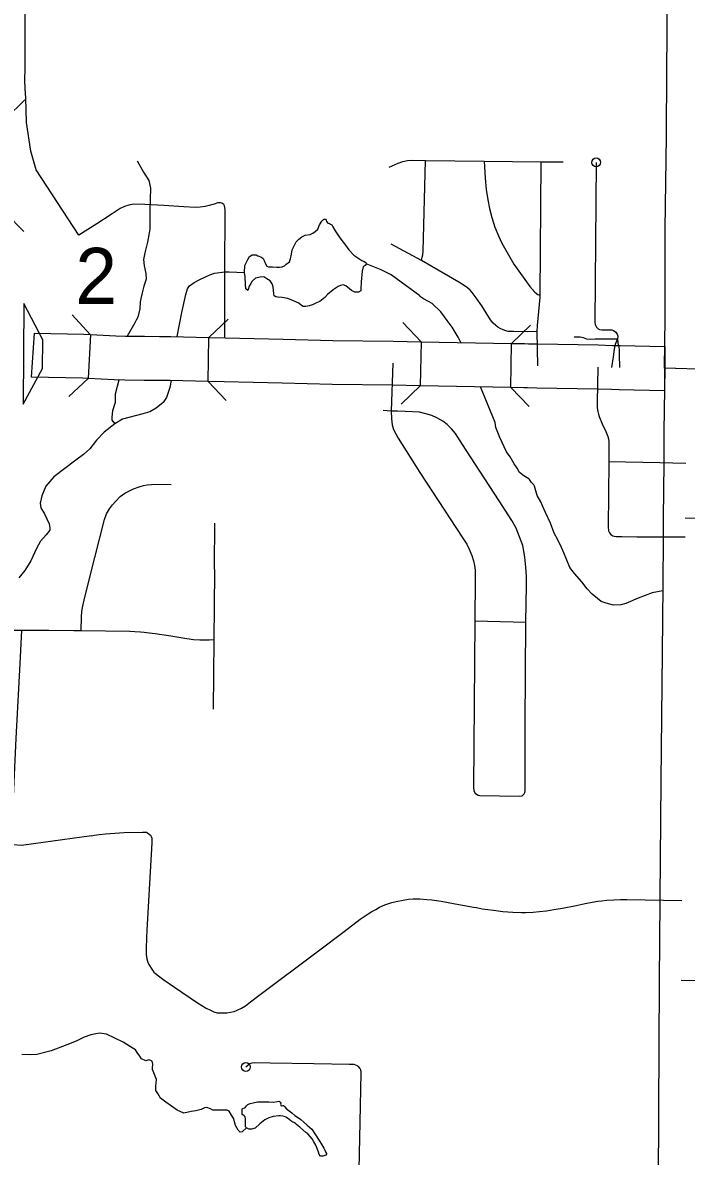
# Model space of a CAD drawing. Extents: x 670147 to 673275, y 705573 to 707613.
# Drawn here: x 671751.4 to 671826.6, y 706242.1 to 706370.5 of the extents above; entities that cross this region are included whole.
import ezdxf

# ---------------------------------------------------------------- set-up
doc = ezdxf.new("R2010")
doc.units = 0
for name, color, linetype in [('10', 7, 'Continuous'), ('15', 7, 'Continuous'), ('33', 7, 'Continuous'), ('35', 7, 'Continuous'), ('37', 7, 'Continuous'), ('39', 7, 'Continuous'), ('42', 7, 'Continuous')]:
    doc.layers.add(name, color=color, linetype=linetype)

msp = doc.modelspace()

# ---------------------------------------------------------------- linework, layer by layer
at = {"layer": '10'}
for points in [[(671752.44, 706330.34), (671752.76, 706335.34), (671758.37, 706335.23), (671759.1, 706335.19), (671758.84, 706330.2)], [(671759.1, 706335.19), (671761.98, 706335.05), (671763.09, 706335.01), (671765.23, 706334.98), (671766.93, 706334.97), (671768.21, 706334.96), (671772.53, 706334.86)], [(671796.46, 706329.37), (671793.32, 706329.43), (671786.48, 706329.52), (671780.81, 706329.66), (671774.24, 706329.83), (671772.42, 706329.86), (671772.53, 706334.86)], [(671772.53, 706334.86), (671774.36, 706334.82), (671780.93, 706334.65), (671786.57, 706334.52), (671793.4, 706334.43), (671796.55, 706334.37), (671796.46, 706329.37)], [(671796.55, 706334.37), (671806.8, 706334.18)], [(671824.12, 706328.81), (671818.97, 706328.93), (671818.11, 706328.95), (671816.5, 706329), (671809.67, 706329.12), (671808.6, 706329.14), (671808.17, 706329.15), (671806.71, 706329.18), (671806.8, 706334.18)], [(671806.8, 706334.18), (671808.27, 706334.15), (671808.7, 706334.14), (671809.77, 706334.12), (671816.61, 706334), (671818.23, 706333.95), (671819.08, 706333.93), (671824.16, 706333.81), (671824.12, 706328.81)], [(671758.84, 706330.2), (671758.19, 706330.23), (671752.44, 706330.34)], [(671772.42, 706329.86), (671768.12, 706329.96), (671766.88, 706329.97), (671765.18, 706329.98), (671762.99, 706330.02), (671761.79, 706330.05), (671758.84, 706330.2)], [(671806.71, 706329.18), (671796.46, 706329.37)]]:
    msp.add_lwpolyline(points, dxfattribs=at)
at = {"layer": '15'}
for points in [[(671829.13, 706331.23), (671824.13, 706331.36), (671824.19, 706337.01), (671824.19, 706347.17), (671824.33, 706357.67), (671824.34, 706358.49), (671824.43, 706370.07), (671824.53, 706380.21), (671824.55, 706384.32), (671824.62, 706395.26), (671824.68, 706403.35), (671824.75, 706411.17), (671824.87, 706422.02), (671824.93, 706433.41)], [(671829.13, 706331.23), (671824.15, 706331.36), (671824.06, 706324.24), (671824.05, 706320.63), (671823.96, 706314.39), (671823.95, 706312.25), (671823.93, 706306.66), (671823.87, 706299.14), (671823.72, 706284.56), (671823.57, 706271.32), (671823.58, 706271.01), (671823.5, 706261.99), (671823.44, 706247.19), (671823.4, 706238.79)]]:
    msp.add_lwpolyline(points, dxfattribs=at)
at = {"layer": '33'}
for points in [[(671752.94, 706353.85), (671752.36, 706355.95), (671751.86, 706359.21), (671751.8, 706361.95), (671751.7, 706363.08), (671751.68, 706363.99), (671751.7, 706365.38), (671751.7, 706374.97)], [(671792.92, 706354.13), (671793.97, 706354.6), (671794.49, 706354.78), (671795, 706354.9), (671795.46, 706354.94), (671797.05, 706354.92), (671803.7, 706354.82), (671810.1, 706354.74), (671812.63, 706354.74)], [(671796.61, 706343.59), (671796.69, 706343.95), (671796.74, 706344.23), (671796.79, 706344.64), (671797.05, 706354.92)], [(671803.7, 706354.82), (671803.8, 706352.91), (671803.92, 706351.63), (671804.12, 706350.44), (671804.29, 706349.47), (671804.55, 706348.45), (671804.9, 706347.33), (671805.3, 706346.36), (671805.71, 706345.53), (671807.07, 706343.16), (671808.85, 706340.64), (671809.43, 706339.97), (671809.77, 706339.72), (671809.99, 706339.63)], [(671810.1, 706354.74), (671809.99, 706339.63), (671809.99, 706339.37), (671809.94, 706338.59), (671809.68, 706336.21), (671809.66, 706335.53), (671809.72, 706331.62)], [(671816.38, 706354.69), (671816.23, 706336.59), (671816.28, 706336.31), (671816.41, 706336.03), (671816.59, 706335.83), (671816.74, 706335.76), (671817.02, 706335.73), (671818.17, 706335.7), (671818.35, 706335.62), (671818.6, 706335.45), (671818.75, 706335.24), (671818.82, 706334.99), (671818.8, 706334.64)], [(671757.78, 706346.45), (671752.94, 706353.85)], [(671774.31, 706334.82), (671774.34, 706342.27), (671774.35, 706349.32), (671774.34, 706349.56), (671774.3, 706349.78), (671774.22, 706349.9), (671773.99, 706350.07), (671773.82, 706350.12), (671773.7, 706350.12), (671773.55, 706350.09), (671773.11, 706349.95), (671772.55, 706349.79), (671772.08, 706349.68), (671771.54, 706349.6), (671771, 706349.59), (671769.7, 706349.65), (671767.42, 706349.82), (671765.25, 706349.92), (671764.02, 706349.94), (671763.47, 706349.86), (671762.95, 706349.69), (671762.48, 706349.45), (671761.47, 706348.8), (671759.82, 706347.71), (671757.78, 706346.45)], [(671809.66, 706335.53), (671808.64, 706335.5), (671807.03, 706335.52), (671806.4, 706335.53), (671806.13, 706335.6), (671805.84, 706335.7), (671805.49, 706335.86), (671805.23, 706336.03), (671805, 706336.22), (671804.73, 706336.47), (671804.42, 706336.85), (671803.43, 706338.45), (671802.78, 706339.35), (671802.33, 706339.96), (671802.1, 706340.22), (671801.82, 706340.48), (671801.43, 706340.73), (671800.82, 706341.11), (671796.61, 706343.59), (671793.16, 706345.42)], [(671818.8, 706334.64), (671818.32, 706334.66), (671816.86, 706334.66), (671816.25, 706334.66), (671815.7, 706334.63), (671815.31, 706334.66), (671814.93, 706334.79), (671814.55, 706334.89), (671813.88, 706334.89)], [(671818.17, 706331.45), (671818.34, 706332.67), (671818.44, 706333.52), (671818.57, 706334.1), (671818.8, 706334.64), (671818.85, 706334.23), (671818.95, 706333.74), (671818.98, 706333.46), (671819, 706332.93), (671819.03, 706331.43)], [(671793.36, 706331.93), (671793.18, 706326.5), (671793.2, 706325.61), (671793.28, 706324.93), (671793.43, 706324.42), (671793.94, 706323.45), (671796.39, 706319.56), (671801.26, 706312.11), (671801.74, 706311.43), (671802, 706310.85), (671802.29, 706310.13), (671802.48, 706309.55), (671802.6, 706309.02), (671802.66, 706308.48), (671802.66, 706307.46), (671802.62, 706302.73), (671802.48, 706283.9), (671802.54, 706283.47), (671802.66, 706283.2), (671802.81, 706283.08), (671803.01, 706282.98), (671803.22, 706282.96), (671807.65, 706282.87), (671807.98, 706282.9), (671808.09, 706282.99), (671808.23, 706283.12), (671808.31, 706283.28), (671808.33, 706283.49), (671808.35, 706290.98), (671808.43, 706302.6)], [(671816.56, 706331.5), (671816.5, 706327.53), (671816.51, 706326.87), (671816.56, 706326.46), (671816.63, 706326.16), (671816.72, 706325.88), (671817.06, 706325.08), (671817.47, 706324.18), (671817.71, 706323.64), (671817.78, 706323.36), (671817.81, 706323.03), (671817.81, 706320.79), (671817.72, 706313.38), (671817.77, 706312.94), (671817.89, 706312.7), (671818.03, 706312.53), (671818.27, 706312.36), (671818.43, 706312.32), (671818.64, 706312.29), (671819.3, 706312.29), (671820.99, 706312.26), (671823.52, 706312.27), (671826.45, 706312.24)], [(671833.27, 706331.12), (671833.24, 706328.02), (671833.21, 706321.21), (671833.2, 706317.01), (671833.14, 706316.57), (671832.94, 706316.15), (671832.61, 706315.57), (671832.08, 706314.96), (671831.56, 706314.5), (671831.24, 706314.35), (671831.11, 706314.32), (671826.46, 706314.37)], [(671808.43, 706302.6), (671808.47, 706306.75), (671808.47, 706307.8), (671808.41, 706308.82), (671808.31, 706309.96), (671808.06, 706311.26), (671807.71, 706312.27), (671807.3, 706313.23), (671806.83, 706314.1), (671805.41, 706316.32), (671801.58, 706322.18), (671800.99, 706323.13), (671800.44, 706323.97), (671800, 706324.49), (671799.49, 706325), (671799.02, 706325.37), (671798.34, 706325.76), (671797.78, 706325.99), (671797.1, 706326.21), (671796.38, 706326.38), (671795.56, 706326.42), (671794.76, 706326.45), (671793.87, 706326.49), (671793.18, 706326.5), (671792.27, 706326.56)], [(671817.81, 706320.79), (671823.57, 706320.67), (671826.55, 706320.61)], [(671758.05, 706301.61), (671758.09, 706303.21), (671758.12, 706303.77), (671758.2, 706304.24), (671758.46, 706305.42), (671759.6, 706309.93), (671760.68, 706314.23), (671760.93, 706314.87), (671761.25, 706315.43), (671761.62, 706315.89), (671761.97, 706316.3), (671762.49, 706316.81), (671763, 706317.19), (671763.51, 706317.48), (671763.97, 706317.7), (671764.62, 706317.94), (671765.11, 706318.08), (671765.53, 706318.16), (671766.02, 706318.2), (671766.62, 706318.21), (671768.23, 706318.18)], [(671773.15, 706313.79), (671773.13, 706308.9), (671773.14, 706308.25), (671773.07, 706300.57), (671773.01, 706292.73)], [(671773.07, 706300.57), (671772.55, 706300.56), (671772.01, 706300.54), (671771.49, 706300.55), (671770.78, 706300.59), (671770.04, 706300.69), (671768.21, 706301), (671766.42, 706301.26), (671765.44, 706301.39), (671765.18, 706301.41), (671764.77, 706301.45), (671764.14, 706301.5), (671763.55, 706301.51), (671758.05, 706301.61), (671757.21, 706301.61), (671754.41, 706301.64), (671749.4, 706301.65)], [(671759.23, 706278.36), (671752.64, 706277.47), (671751.28, 706277.26), (671750.36, 706277.36), (671750.25, 706277.58), (671750.19, 706277.84), (671750.16, 706278), (671750.15, 706278.23), (671750.17, 706278.53), (671750.31, 706281.21), (671750.7, 706289.41), (671751.14, 706297.9), (671751.34, 706301.65)], [(671802.62, 706302.73), (671808.43, 706302.6)], [(671759.23, 706278.36), (671759.58, 706278.44), (671760.11, 706278.51), (671760.81, 706278.59), (671762.94, 706278.75), (671764.99, 706278.8), (671765.45, 706278.78), (671765.58, 706278.71), (671765.76, 706278.58), (671765.89, 706278.44), (671765.98, 706278.29), (671766.04, 706278.1), (671766.06, 706277.91), (671766.04, 706277.59), (671765.88, 706274.31), (671765.5, 706267.68), (671765.45, 706266.84), (671765.43, 706265.57), (671765.43, 706264.93), (671765.51, 706264.42), (671765.62, 706264.03), (671765.73, 706263.8), (671766.06, 706263.27), (671766.3, 706262.93), (671766.49, 706262.77), (671767.3, 706262.13), (671768.63, 706261.21), (671771.24, 706259.45), (671772.22, 706258.85), (671772.71, 706258.6), (671773.09, 706258.44), (671773.44, 706258.33), (671773.79, 706258.3), (671774.19, 706258.3), (671774.57, 706258.32), (671774.95, 706258.38), (671775.38, 706258.48), (671775.74, 706258.62), (671776.22, 706258.85), (671776.65, 706259.12), (671777.22, 706259.55), (671778.16, 706260.26), (671784.92, 706265.34), (671787.83, 706267.55), (671789.65, 706268.92), (671790.55, 706269.52), (671790.98, 706269.78), (671791.41, 706270.04), (671791.83, 706270.27), (671792.43, 706270.55), (671792.89, 706270.72), (671793.24, 706270.82), (671793.72, 706270.94), (671794.51, 706271.1), (671795.11, 706271.18), (671795.65, 706271.23), (671796.02, 706271.23), (671796.42, 706271.23), (671797.21, 706271.17), (671797.75, 706271.11), (671798.81, 706270.96), (671800.24, 706270.69), (671802.5, 706270.3), (671802.84, 706270.25), (671803.48, 706270.11), (671804.76, 706269.93), (671805.8, 706269.8), (671806.93, 706269.71), (671807.92, 706269.68), (671808.38, 706269.68), (671809.23, 706269.72), (671809.97, 706269.78), (671810.74, 706269.86), (671811.59, 706270.01), (671812.57, 706270.19), (671814.13, 706270.49), (671815.12, 706270.69), (671815.92, 706270.85), (671816.55, 706270.95), (671817.01, 706271.02), (671817.6, 706271.08), (671818.39, 706271.12), (671819.14, 706271.15), (671819.87, 706271.15), (671826.08, 706271.03)], [(671868.89, 706261.71), (671864.14, 706261.74), (671857.67, 706261.8), (671852.32, 706261.85), (671847.39, 706261.86), (671839.41, 706261.9), (671833.37, 706261.94), (671826, 706261.97)], [(671776.71, 706252.18), (671776.93, 706252.4), (671777.17, 706252.57), (671777.41, 706252.66), (671777.74, 706252.67), (671779.45, 706252.65), (671784.42, 706252.57), (671788.43, 706252.5), (671788.93, 706252.48), (671789.13, 706252.43), (671789.3, 706252.34), (671789.44, 706252.22), (671789.58, 706252.06), (671789.65, 706251.95), (671789.69, 706251.83), (671789.72, 706251.71), (671789.72, 706251.5), (671789.63, 706245.94), (671789.48, 706238.78), (671789.3, 706230.61), (671789.25, 706228.96)]]:
    msp.add_lwpolyline(points, dxfattribs=at)
for centre in [(671816.38, 706354.69), (671776.71, 706252.18)]:
    msp.add_circle(centre, 0.5, dxfattribs=at)
at = {"layer": '35'}
for points in [[(671764.41, 706354.85), (671765.13, 706353.58), (671765.71, 706352.64), (671765.9, 706351.75), (671765.85, 706349.25), (671765.83, 706347.11), (671765.57, 706345.65), (671765.28, 706344.45), (671765.13, 706343.68), (671765.18, 706342.96), (671765.37, 706342.11), (671765.4, 706341.44), (671765.16, 706340.67), (671764.94, 706339.74), (671764.75, 706338.87), (671764.68, 706338.08), (671764.49, 706337.15), (671764.29, 706336.8), (671764.13, 706336.51)], [(671781.96, 706344.78), (671782.21, 706345.32), (671782.41, 706345.7), (671782.7, 706345.97), (671783.06, 706346.26), (671783.42, 706346.44), (671784, 706346.51), (671784.29, 706346.66), (671784.55, 706346.84), (671784.85, 706347.11), (671785.05, 706347.6), (671785.31, 706348.04), (671785.52, 706348.24), (671785.72, 706348.25), (671785.8, 706348.13), (671785.85, 706348), (671785.99, 706347.82), (671786.18, 706347.78), (671786.28, 706347.67), (671786.45, 706347.62), (671786.56, 706347.4), (671786.81, 706346.95), (671787.33, 706346.13), (671787.99, 706345.3), (671788.37, 706344.79), (671788.95, 706344.18), (671789.38, 706343.87), (671789.85, 706343.58), (671790.11, 706343.47), (671790.29, 706343.34), (671790.34, 706343.16), (671790.21, 706343.02), (671790, 706342.86), (671789.87, 706342.37), (671789.76, 706341.15), (671789.71, 706340.34), (671789.71, 706340.14), (671789.47, 706339.99), (671789.25, 706339.97), (671789.04, 706339.97), (671788.66, 706340.19), (671788.01, 706340.7), (671787.72, 706340.81), (671787.43, 706340.75), (671787.15, 706340.63), (671786.61, 706340.26), (671785.96, 706339.72), (671785.65, 706339.38)], [(671785.65, 706339.38), (671785.07, 706338.94), (671784.69, 706338.78), (671784.24, 706338.56), (671783.86, 706338.45), (671783.48, 706338.34), (671783.33, 706338.34), (671783.19, 706338.34), (671783.02, 706338.49), (671782.72, 706338.74), (671782.12, 706339.01), (671781.45, 706339.25), (671780.81, 706339.38), (671780.33, 706339.41), (671780.11, 706339.45), (671779.93, 706339.56), (671779.86, 706339.79), (671779.8, 706340.59), (671779.67, 706340.92), (671779.46, 706341.28), (671779.09, 706341.51), (671778.73, 706341.71), (671778.32, 706341.68), (671777.79, 706341.57), (671777.41, 706341.22), (671777.27, 706340.97), (671777.07, 706340.68), (671776.96, 706340.28), (671776.92, 706340.17), (671776.72, 706340.37), (671776.65, 706340.86), (671776.61, 706341.73), (671776.55, 706342.23), (671776.6, 706343.02), (671776.94, 706343.69), (671777.12, 706344.01), (671777.41, 706344.2), (671777.88, 706344.2), (671778.08, 706344.11), (671778.46, 706343.96), (671778.68, 706343.78), (671778.77, 706343.58), (671778.9, 706343.27), (671779.08, 706342.93), (671779.28, 706342.87), (671779.71, 706342.84), (671780.22, 706342.82), (671780.53, 706342.82), (671780.83, 706342.86), (671781.09, 706342.96), (671781.27, 706343.16), (671781.63, 706343.43), (671781.77, 706343.76), (671781.87, 706344.29), (671781.96, 706344.78)], [(671801.07, 706334.29), (671800.76, 706334.87), (671800.08, 706336), (671799.51, 706336.77), (671798.8, 706337.75), (671797.8, 706338.68), (671796.81, 706339.22), (671796.36, 706339.54), (671796.39, 706339.55), (671793.15, 706341.94), (671792.04, 706342.53), (671790.33, 706343.19)], [(671768.92, 706334.94), (671769.45, 706337.68), (671769.91, 706339.73), (671770.1, 706340.37), (671770.34, 706340.69), (671770.84, 706341.07), (671771.49, 706341.41), (671772.62, 706341.94), (671773.17, 706342.13), (671774.33, 706342.27), (671774.8, 706342.27), (671776.55, 706342.23)], [(671764.13, 706336.51), (671763.28, 706335.01)], [(671768.23, 706329.96), (671768.1, 706329.19), (671767.72, 706328.04), (671767.36, 706327.48), (671766.54, 706326.83), (671765.85, 706326.43), (671765.05, 706326.18), (671762.74, 706325.59), (671761.86, 706325.07), (671760.66, 706324.1), (671759.8, 706323.2), (671759.04, 706322.22), (671758.33, 706321.58), (671757.45, 706320.93), (671754.96, 706319.05), (671754.05, 706317.99), (671753.6, 706316.92), (671753.41, 706316.08), (671753.48, 706315.55), (671753.92, 706314.86), (671754.44, 706313.73), (671754.52, 706313.29), (671754.49, 706313.01), (671754.08, 706312.47), (671753.46, 706311.76), (671752.98, 706310.92), (671752.37, 706309.54), (671751.67, 706308.44), (671751, 706307.62)], [(671762.33, 706330.02), (671761.89, 706328.44), (671761.89, 706327.47), (671761.6, 706326.55), (671761.52, 706325.83), (671761.52, 706325.46), (671761.86, 706325.07)], [(671823.93, 706306.14), (671822.71, 706305.91), (671821.14, 706305.3), (671819.72, 706304.71), (671819.16, 706304.56), (671818.33, 706304.52), (671817.52, 706304.74), (671816.94, 706304.93), (671816.52, 706305.27), (671815.93, 706305.76), (671815.37, 706306.35), (671814.74, 706307.16), (671813.93, 706308.11), (671813.41, 706308.78), (671813.04, 706309.61), (671812.73, 706310.44), (671812.46, 706311.03), (671812.02, 706311.93), (671811.63, 706312.69), (671811.21, 706313.81), (671810.65, 706315.03), (671810.31, 706315.77), (671810.11, 706316.21), (671809.7, 706316.94), (671809.41, 706318.01), (671809.33, 706318.14), (671809.05, 706318.43), (671808.84, 706318.74), (671808.74, 706318.84), (671808.18, 706319.16), (671807.7, 706319.56), (671807.45, 706320.03), (671807.08, 706320.54), (671806.94, 706320.79), (671806.65, 706321.33), (671806.21, 706321.9), (671805.47, 706323.51), (671805.03, 706324.66), (671804.93, 706325.21), (671803.29, 706329.24)], [(671776.77, 706245.27), (671776.29, 706244.82), (671776.08, 706244.79), (671775.83, 706245.01), (671775.55, 706245.53), (671775.42, 706245.98), (671775.35, 706246.29), (671775.23, 706246.5), (671775.08, 706246.73), (671774.81, 706247.17), (671774.58, 706247.3), (671774.23, 706247.3), (671773.58, 706247.3), (671772.97, 706247.27), (671772.72, 706247.42), (671772.29, 706247.57), (671772.04, 706247.55), (671771.66, 706247.37), (671771.05, 706247.22), (671770.5, 706247.12), (671769.67, 706246.96), (671768.93, 706247.29), (671767.63, 706248.2), (671767.05, 706248.66), (671766.72, 706249.19), (671766.52, 706249.51), (671766.52, 706249.62), (671766.52, 706249.99), (671766.6, 706250.76), (671766.29, 706251.52), (671766.14, 706251.88), (671766.12, 706252.06), (671766.16, 706252.49), (671766.1, 706252.84), (671765.95, 706252.91), (671765.71, 706252.97), (671765.37, 706252.88), (671764.9, 706253.1), (671764.69, 706253.39), (671764.4, 706253.81), (671764.21, 706254.11), (671763.64, 706254.47), (671762.81, 706254.99), (671760.94, 706255.89), (671760.14, 706256.01), (671759.7, 706255.94), (671759.14, 706255.82), (671758.38, 706255.55), (671757.47, 706255.12), (671756.45, 706254.69), (671754.65, 706254), (671753.05, 706253.6), (671752.31, 706253.57), (671751.35, 706253.6)], [(671780.43, 706246.64), (671779.81, 706246.57), (671779.31, 706246.42), (671778.87, 706246.17), (671778.3, 706245.72), (671777.75, 706245.26), (671777.33, 706245.14), (671777.21, 706245.13), (671777.04, 706245.12), (671776.77, 706245.27), (671776.67, 706245.39), (671776.66, 706245.68), (671776.65, 706246.26), (671776.62, 706246.53), (671776.51, 706246.64), (671776.37, 706246.74), (671776.3, 706246.79), (671776.27, 706246.83), (671776.28, 706247.42), (671776.35, 706247.47), (671776.54, 706247.54), (671776.66, 706247.63), (671776.77, 706247.76), (671776.93, 706247.94), (671777.18, 706248.05), (671777.55, 706248.12)], [(671777.55, 706248.12), (671778.03, 706248.21), (671778.64, 706248.22), (671779.29, 706248.24), (671779.84, 706248.2), (671780.24, 706248.25), (671780.43, 706248.32), (671780.51, 706248.28), (671780.63, 706248.19), (671780.67, 706248.12), (671780.68, 706248.07), (671780.64, 706247.96), (671780.65, 706247.84), (671780.72, 706247.77), (671780.75, 706247.76), (671780.89, 706247.8), (671781, 706247.8), (671781.05, 706247.75), (671781.11, 706247.65), (671781.26, 706247.47), (671781.62, 706247.19), (671781.91, 706246.98), (671782.27, 706246.68), (671782.66, 706246.4), (671782.93, 706246.22), (671783.27, 706245.94), (671783.66, 706245.58), (671784.17, 706245.14), (671784.51, 706244.6), (671785.09, 706243.73), (671785.53, 706242.98), (671785.66, 706242.74), (671785.73, 706242.56), (671785.82, 706242.37), (671785.82, 706242.3), (671785.78, 706242.19), (671785.64, 706242.13), (671785.55, 706242.12), (671785.44, 706242.09), (671785.38, 706242.08), (671785.25, 706242.07), (671785.16, 706242.09), (671785.01, 706242.25), (671784.92, 706242.52), (671784.78, 706242.93), (671784.63, 706243.3), (671784.41, 706243.71), (671784.2, 706244.04), (671784, 706244.29), (671783.71, 706244.61), (671783.51, 706244.77), (671783.16, 706245.07), (671782.81, 706245.37), (671782.43, 706245.67), (671782.32, 706245.78), (671782.2, 706245.85), (671782.13, 706245.88), (671782.03, 706245.93), (671781.79, 706246.07), (671781.41, 706246.37), (671781.25, 706246.5), (671781.06, 706246.57), (671780.88, 706246.61), (671780.61, 706246.63), (671780.43, 706246.64)]]:
    msp.add_lwpolyline(points, dxfattribs=at)
at = {"layer": '37'}
for points in [[(671757.05, 706337.4), (671759.08, 706335.19)], [(671772.53, 706334.86), (671774.7, 706336.94)], [(671794.47, 706336.53), (671796.55, 706334.37)], [(671806.8, 706334.18), (671808.96, 706336.26)], [(671758.86, 706330.19), (671756.65, 706328.17)], [(671774.49, 706327.7), (671772.42, 706329.86)], [(671796.46, 706329.37), (671794.3, 706327.29)], [(671808.79, 706327.02), (671806.71, 706329.18)]]:
    msp.add_lwpolyline(points, dxfattribs=at)
at = {"layer": '39'}
for p, q in [((671749.53, 706359.66), (671751.66, 706361.77)), ((671749.47, 706348.98), (671751.57, 706346.84))]:
    msp.add_line(p, q, dxfattribs=at)
at = {"layer": '42'}
for p, q in [((671751.57, 706338.69), (671751.53, 706332.99)), ((671753.7, 706334.59), (671751.57, 706338.69)), ((671753.68, 706331.35), (671753.7, 706334.59)), ((671751.53, 706332.99), (671751.49, 706327.29)), ((671751.49, 706327.29), (671753.68, 706331.35))]:
    msp.add_line(p, q, dxfattribs=at)

# ---------------------------------------------------------------- texts
at = {"layer": '37'}
msp.add_text('2', height=6.34, dxfattribs=at).set_placement((671757.4, 706338.66))

doc.saveas('drawing.dxf')
